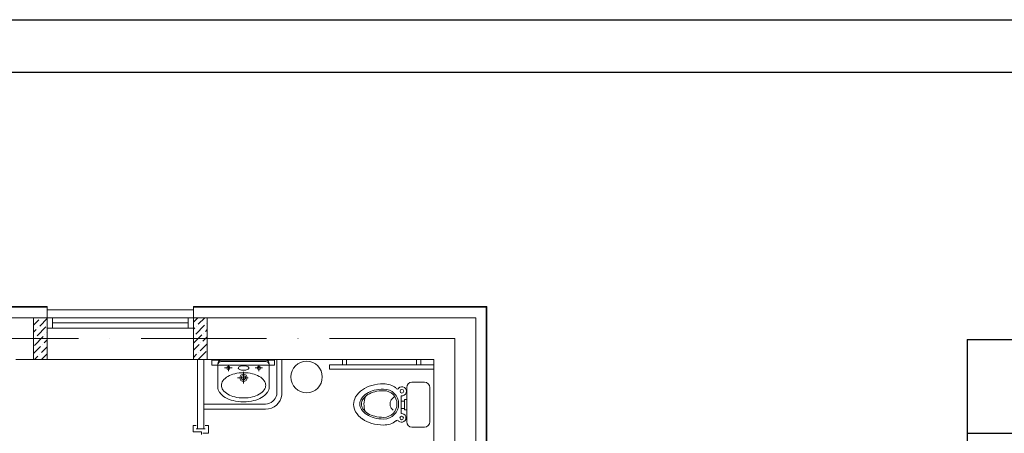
# Model space of a CAD drawing. Header units: millimetres. Extents: x 1114507 to 93926427, y 174473 to 817039.
# Tile 355 of 483: x 1804222 to 1813642, y 781521 to 785472. Entities that reach past the tile are written whole.
import ezdxf

# ---------------------------------------------------------------- set-up
doc = ezdxf.new("R2010")
doc.units = ezdxf.units.MM
doc.linetypes.add('ACAD_ISO10W100', pattern=[18, 12, -3, 0, -3])
doc.layers.add('АСО-стены кирпич 380 мм', color=7, linetype='Continuous', lineweight=35, true_color=0x745739)
for name, color, linetype, lineweight in [('Размер 1', 251, 'Continuous', 20), ('размеры', 12, 'Continuous', 15), ('Сантехника', 150, 'Continuous', 13)]:
    doc.layers.add(name, color=color, linetype=linetype, lineweight=lineweight)
doc.styles.add('iso', font='isocpeur.TTF')
doc.styles.add('Текст1', font='isocpeui.ttf', dxfattribs={"height": 300})

# ---------------------------------------------------------------- blocks, each defined once
blk = doc.blocks.new('*T1580')
at = {"layer": 'Размер 1', "color": 0, "linetype": 'ByBlock', "lineweight": -2, "ltscale": 100, "transparency": 16777216}
for p, q in [((0, 0), (10815, 0)), ((0, 0), (0, -7715.9)), ((9240, 0), (9240, -7715.9)), ((10815, 0), (10815, -7715.9)), ((0, -896.3), (10815, -896.3)), ((1125, -896.3), (1125, -6995.9)), ((6090, -896.3), (6090, -6995.9)), ((7665, -896.3), (7665, -7715.9)), ((0, -2195.9), (10815, -2195.9)), ((0, -2795.9), (10815, -2795.9)), ((0, -3395.9), (10815, -3395.9)), ((0, -3995.9), (10815, -3995.9)), ((0, -4595.9), (10815, -4595.9)), ((0, -5195.9), (10815, -5195.9)), ((0, -5795.9), (10815, -5795.9)), ((0, -6395.9), (10815, -6395.9)), ((0, -6995.9), (10815, -6995.9)), ((0, -7715.9), (10815, -7715.9))]:
    blk.add_line(p, q, dxfattribs=at)
at = {"layer": 'Размер 1', "color": 0, "lineweight": 15, "ltscale": 100, "transparency": 16777216}
for s, insert, char_height, width, attachment_point, style in [('{\\fISOCPEUR|b1|i1|c204|p34;\\L\\C7;Экспликация помещений}', (4620, -448.2), 262.5, 9120, 5, 'iso'), ('{\\fISOCPEUR|b1|i1|c204|p34;Общая площадь м²}', (10027.5, -1546.1), 187.5, 1455, 5, 'iso'), ('{\\fISOCPEUR|b1|i1|c204|p34;№\\Pп/п}', (562.5, -1546.1), 187.5, 1005, 5, 'iso'), ('{\\fISOCPEUR|b1|i1|c204|p34;\\C7;Количество помещений}', (6877.5, -1546.1), 187.5, 1455, 5, 'iso'), ('{\\fISOCPEUR|b1|i1|c204|p34;\\C7;Площадь     м²}', (8452.5, -1546.1), 187.5, 1455, 5, 'iso'), ('{\\fISOCPEUR|b1|i1|c204|p34;\\C7;Наименование помещений }', (3607.5, -1546.1), 187.5, 4845, 5, 'iso'), ('Коридор', (1275, -2495.9), 187.5, 4665, 4, 'Текст1'), ('{\\fISOCPEUR|b0|i1|c204|p34;69.16}', (10027.5, -2495.9), 187.5, 1455, 5, 'iso'), ('Лестничная клетка ', (1275, -3095.9), 187.5, 4665, 4, 'Текст1'), ('{\\fISOCPEUR|b0|i1|c204|p34;18.90}', (10027.5, -3095.9), 187.5, 1455, 5, 'iso'), ('\\A1;Учебный класс на 30 мест ', (1275, -3695.9), 187.5, 4665, 4, 'Текст1'), ('{\\fISOCPEUR|b0|i1|c204|p34;217.12}', (10027.5, -3695.9), 187.5, 1455, 5, 'iso'), ('\\A1;Кабинет замдиректора', (1275, -4295.9), 187.5, 4665, 4, 'Текст1'), ('{\\fISOCPEUR|b0|i1|c204|p34;23.60}', (10027.5, -4295.9), 187.5, 1455, 5, 'iso'), ('С/У для инвалидов (Ж)', (1275, -4895.9), 187.5, 4665, 4, 'Текст1'), ('{\\fISOCPEUR|b0|i1|c204|p34;3,63}', (8452.5, -4895.9), 187.5, 1455, 5, 'iso'), ('{\\fISOCPEUR|b0|i1|c204|p34;3.63}', (10027.5, -4895.9), 187.5, 1455, 5, 'iso'), ('С/У (Ж)', (1275, -5495.9), 187.5, 4665, 4, 'Текст1'), ('{\\fISOCPEUR|b0|i1|c204|p34;13.86}', (10027.5, -5495.9), 187.5, 1455, 5, 'iso'), ('С/У (М) c С/У для инвалидов ', (1275, -6095.9), 187.5, 4665, 4, 'Текст1'), ('{\\fISOCPEUR|b0|i1|c204|p34;17.88}', (10027.5, -6095.9), 187.5, 1455, 5, 'iso'), ('Лифтовая шахта', (1275, -6695.9), 187.5, 4665, 4, 'Текст1'), ('{\\fISOCPEUR|b0|i1|c204|p34;5.16}', (10027.5, -6695.9), 187.5, 1455, 5, 'iso'), ('{\\fISOCPEUR|b0|i1|c204|p34;\\C158;          Итого: м²}', (60, -7355.9), 187.5, 7545, 4, 'iso')]:
    blk.add_mtext(s, dxfattribs=dict(at, insert=insert, char_height=char_height, width=width, attachment_point=attachment_point, style=style))
at = {"layer": 'Размер 1', "color": 7, "lineweight": 15, "ltscale": 100, "transparency": 16777216, "char_height": 187.5, "attachment_point": 5, "style": 'iso'}
for s, insert, width in [('{\\fISOCPEUR|b0|i1|c204|p34;1}', (562.5, -2495.9), 1005), ('{\\fISOCPEUR|b0|i1|c204|p34;1', (6877.5, -2495.9), 1455), ('{\\fISOCPEUR|b0|i1|c204|p34;69,16}', (8452.5, -2495.9), 1455), ('{\\fISOCPEUR|b0|i1|c204|p34;2}', (562.5, -3095.9), 1005), ('{\\fISOCPEUR|b0|i1|c204|p34;1', (6877.5, -3095.9), 1455), ('{\\fISOCPEUR|b0|i1|c204|p34;18,90}', (8452.5, -3095.9), 1455), ('{\\fISOCPEUR|b0|i1|c204|p34;3}', (562.5, -3695.9), 1005), ('{\\fISOCPEUR|b0|i1|c204|p34;4', (6877.5, -3695.9), 1455), ('{\\fISOCPEUR|b0|i1|c204|p34;54,28}', (8452.5, -3695.9), 1455), ('{\\fISOCPEUR|b0|i1|c204|p34;4}', (562.5, -4295.9), 1005), ('{\\fISOCPEUR|b0|i1|c204|p34;1', (6877.5, -4295.9), 1455), ('{\\fISOCPEUR|b0|i1|c204|p34;23,60}', (8452.5, -4295.9), 1455), ('{\\fISOCPEUR|b0|i1|c204|p34;5}', (562.5, -4895.9), 1005), ('{\\fISOCPEUR|b0|i1|c204|p34;1', (6877.5, -4895.9), 1455), ('{\\fISOCPEUR|b0|i1|c204|p34;6}', (562.5, -5495.9), 1005), ('{\\fISOCPEUR|b0|i1|c204|p34;1', (6877.5, -5495.9), 1455), ('{\\fISOCPEUR|b0|i1|c204|p34;13,86}', (8452.5, -5495.9), 1455), ('{\\fISOCPEUR|b0|i1|c204|p34;7}', (562.5, -6095.9), 1005), ('{\\fISOCPEUR|b0|i1|c204|p34;1', (6877.5, -6095.9), 1455), ('{\\fISOCPEUR|b0|i1|c204|p34;17,88}', (8452.5, -6095.9), 1455), ('{\\fISOCPEUR|b0|i1|c204|p34;8}', (562.5, -6695.9), 1005), ('{\\fISOCPEUR|b0|i1|c204|p34;1', (6877.5, -6695.9), 1455), ('{\\fISOCPEUR|b0|i1|c204|p34;5,16}', (8452.5, -6695.9), 1455), ('{\\fISOCPEUR|b0|i1|c204|p34;369.31}', (10027.5, -7355.9), 1455)]:
    blk.add_mtext(s, dxfattribs=dict(at, insert=insert, width=width))
blk = doc.blocks.new('blokqav3mak')
at = {"color": 252, "lineweight": 0, "ltscale": 100}
for p, q in [((1622866.4, 782732.1), (1621166.4, 782732.1)), ((1627073.4, 782732.1), (1624266.4, 782732.1)), ((1627073.4, 775325.1), (1627073.4, 782732.1))]:
    blk.add_line(p, q, dxfattribs=at)
at = {"color": 32, "lineweight": 0, "ltscale": 100}
for p, q in [((1622866.4, 782725.1), (1621166.4, 782725.1)), ((1627066.4, 782725.1), (1624266.4, 782725.1)), ((1627066.4, 775325.1), (1627066.4, 782725.1))]:
    blk.add_line(p, q, dxfattribs=at)
at = {"color": 251, "lineweight": 0, "ltscale": 100, "true_color": 0x4a4a4a}
for p, q in [((1622866.4, 782625.1), (1622866.4, 782732.1)), ((1624266.4, 782625.1), (1624266.4, 782732.1))]:
    blk.add_line(p, q, dxfattribs=at)
at = {"lineweight": 0, "ltscale": 100}
for p, q in [((1624266.4, 782700.1), (1622866.4, 782700.1)), ((1622866.4, 782625.1), (1621166.4, 782625.1)), ((1622866.4, 782225.1), (1622866.4, 782625.1)), ((1626966.4, 782625.1), (1624266.4, 782625.1)), ((1624266.4, 782225.1), (1624266.4, 782625.1)), ((1626966.4, 775325.1), (1626966.4, 782625.1)), ((1622866.4, 782225.1), (1622566.4, 782225.1)), ((1624266.4, 782225.1), (1622866.4, 782225.1)), ((1626566.4, 782225.1), (1624266.4, 782225.1)), ((1625042.5, 782221.3), (1624442.5, 782221.3)), ((1624442.5, 782221.3), (1624442.5, 782171.3)), ((1625042.5, 782171.3), (1625042.5, 782221.3)), ((1625062.8, 782225.1), (1625062.8, 781889.9)), ((1625112.8, 782225.1), (1625112.8, 781889.9)), ((1626566.4, 775325.1), (1626566.4, 782225.1)), ((1624442.5, 782171.3), (1625042.5, 782171.3)), ((1624366.4, 781800.9), (1624956.6, 781800.9)), ((1624366.4, 781750.9), (1624956.6, 781750.9))]:
    blk.add_line(p, q, dxfattribs=at)
at = {"linetype": 'Continuous', "lineweight": 0, "ltscale": 100}
for p, q in [((1622736.4, 782621.2, 0), (1622740.3, 782625.1, 0)), ((1622736.4, 782553.8, 0), (1622786.8, 782604.3, 0)), ((1622795.3, 782545.4, 0), (1622866.4, 782616.5, 0)), ((1622803.7, 782621.2, 0), (1622803.7, 782621.2, 0)), ((1624266.4, 782583.2, 0), (1624304.3, 782621.2, 0)), ((1624312.7, 782562.2, 0), (1624375.6, 782625.1, 0)), ((1622736.4, 782486.5, 0), (1622761.6, 782511.7, 0)), ((1622770, 782452.8, 0), (1622854.2, 782537, 0)), ((1622778.4, 782528.6, 0), (1622778.4, 782528.6, 0)), ((1624266.4, 782515.9, 0), (1624279, 782528.6, 0)), ((1624287.4, 782469.6, 0), (1624371.6, 782553.8, 0)), ((1624295.9, 782545.4, 0), (1624295.9, 782545.4, 0)), ((1624380, 782494.9, 0), (1624396.4, 782511.2, 0)), ((1624388.5, 782570.6, 0), (1624388.5, 782570.6, 0)), ((1622744.7, 782360.2, 0), (1622828.9, 782444.4, 0)), ((1622753.2, 782435.9, 0), (1622753.2, 782435.9, 0)), ((1622837.4, 782385.4, 0), (1622866.4, 782414.4, 0)), ((1622845.8, 782461.2, 0), (1622845.8, 782461.2, 0)), ((1622862.6, 782478, 0), (1622866.4, 782481.8, 0)), ((1624266.4, 782381.2, 0), (1624346.4, 782461.2, 0)), ((1624270.6, 782452.8, 0), (1624270.6, 782452.8, 0)), ((1624354.8, 782402.3, 0), (1624396.4, 782443.8, 0)), ((1624363.2, 782478, 0), (1624363.2, 782478, 0)), ((1622736.4, 782284.4, 0), (1622803.7, 782351.8, 0)), ((1622812.1, 782292.8, 0), (1622866.4, 782347.1, 0)), ((1622820.5, 782368.6, 0), (1622820.5, 782368.6, 0)), ((1624266.4, 782313.8, 0), (1624321.1, 782368.6, 0)), ((1624312.3, 782225.1, 0), (1624388.5, 782301.2, 0)), ((1624329.5, 782309.7, 0), (1624396.4, 782376.5, 0)), ((1624337.9, 782385.4, 0), (1624337.9, 782385.4, 0)), ((1622744.4, 782225.1, 0), (1622778.4, 782259.1, 0)), ((1622795.3, 782276, 0), (1622795.3, 782276, 0)), ((1622811.7, 782225.1, 0), (1622866.4, 782279.7, 0)), ((1624266.4, 782246.5, 0), (1624295.9, 782276, 0)), ((1624312.7, 782292.8, 0), (1624312.7, 782292.8, 0)), ((1624380, 782225.5, 0), (1624380, 782225.5, 0))]:
    blk.add_line(p, q, dxfattribs=at)
at = {"color": 5, "lineweight": 0}
for p, q in [((1622916.4, 782625.1), (1622866.4, 782625.1)), ((1622866.4, 782625.1), (1622866.4, 782525.1)), ((1624216.4, 782625.1), (1622916.4, 782625.1)), ((1622916.4, 782525.1), (1622916.4, 782625.1)), ((1624216.4, 782525.1), (1624216.4, 782625.1)), ((1624216.4, 782625.1), (1624266.4, 782625.1)), ((1624266.4, 782625.1), (1624266.4, 782525.1)), ((1622866.4, 782525.1), (1622916.4, 782525.1)), ((1624216.4, 782575.1), (1622916.4, 782575.1)), ((1624216.4, 782525.1), (1622916.4, 782525.1)), ((1624266.4, 782525.1), (1624216.4, 782525.1))]:
    blk.add_line(p, q, dxfattribs=at)
at = {"color": 1, "linetype": 'ACAD_ISO10W100', "lineweight": 0, "ltscale": 100}
for q in [(1599766.4, 782425.1), (1626766.4, 766825.1)]:
    blk.add_line((1626766.4, 782425.1), q, dxfattribs=at)
at = {"lineweight": 0}
for p, q in [((1625731.6, 782225.1), (1625691.6, 782225.1)), ((1625691.6, 782225.1), (1625691.6, 782175.1)), ((1625731.6, 782175.1), (1625731.6, 782225.1)), ((1626401, 782175.1), (1626401, 782225.1)), ((1626401, 782225.1), (1626441, 782225.1)), ((1626441, 782225.1), (1626441, 782175.1)), ((1626566.3, 782175.1), (1625566.3, 782175)), ((1625566.3, 782175), (1625566.3, 782135)), ((1625566.3, 782135), (1626566.3, 782135.1)), ((1625691.6, 782175.1), (1625731.6, 782175.1)), ((1626441, 782175.1), (1626401, 782175.1)), ((1626566.3, 782135.1), (1626566.3, 782175.1))]:
    blk.add_line(p, q, dxfattribs=at)
at = {"color": 0, "lineweight": 0}
for p, q in [((1624293.5, 781596.4), (1624262.2, 781596.4)), ((1624262.2, 781596.4), (1624262.2, 781533.9)), ((1624293.5, 781565.1), (1624379.2, 781565.1)), ((1624410.5, 781596.4), (1624379.2, 781596.4)), ((1624410.5, 781521.4), (1624410.5, 781596.4)), ((1624262.2, 781533.9), (1624343.5, 781533.9)), ((1624343.5, 781533.9), (1624343.5, 781508.9)), ((1624356, 781521.4), (1624410.5, 781521.4))]:
    blk.add_line(p, q, dxfattribs=at)
at = {"lineweight": 0, "ltscale": 100}
blk.add_circle((1625348.6, 782059), 150, dxfattribs=at)
for centre, radius, start, end in [((1624954.6, 781911.3), 110.4, 271.07834, 348.85672), ((1624955, 781910), 159.1, 270.57238, 352.76255)]:
    blk.add_arc(centre, radius, start, end, dxfattribs=at)
at = {"layer": 'АСО-стены кирпич 380 мм', "color": 5, "lineweight": 0}
for p, q in [((1624306.4, 781565.1), (1624306.4, 782225.1)), ((1624366.4, 782225.1), (1624366.4, 781565.1)), ((1624366.4, 781565.1), (1624306.4, 781565.1))]:
    blk.add_line(p, q, dxfattribs=at)
at = {"layer": 'размеры', "lineweight": 0, "ltscale": 5}
for p, q in [((1622736.4, 782625.1), (1622866.4, 782625.1)), ((1622736.4, 782225.1), (1622736.4, 782625.1)), ((1622866.4, 782625.1), (1622866.4, 782625.1)), ((1622866.4, 782625.1), (1622866.4, 782225.1)), ((1622866.4, 782225.1), (1622866.4, 782625.1)), ((1622866.4, 782625.1), (1622866.4, 782225.1)), ((1624266.4, 782625.1), (1624396.4, 782625.1)), ((1624266.4, 782225.1), (1624266.4, 782625.1)), ((1624396.4, 782625.1), (1624396.4, 782225.1)), ((1622866.4, 782225.1), (1622736.4, 782225.1)), ((1622866.4, 782225.1), (1622866.4, 782225.1)), ((1624396.4, 782225.1), (1624266.4, 782225.1))]:
    blk.add_line(p, q, dxfattribs=at)
at = {"layer": 'Сантехника', "lineweight": 0}
for p, q in [((1624529.1, 782207.1), (1624744.7, 782207.1)), ((1624744.7, 782225.1), (1624544.4, 782225.1)), ((1624944.9, 782225.1), (1624744.7, 782225.1)), ((1624960.2, 782207.1), (1624744.7, 782207.1)), ((1624499.5, 782180.2), (1624499.5, 781954.9)), ((1624635.5, 782146.1), (1624564.4, 782146.1)), ((1624600, 782166.6), (1624600, 782115.3)), ((1624744.7, 782107.6), (1624744.7, 781997.3)), ((1624927.7, 782146.1), (1624856.6, 782146.1)), ((1624892.2, 782166.6), (1624892.2, 782115.3)), ((1624989.9, 781954.9), (1624989.9, 782180.2)), ((1624789.1, 782051.2), (1624688, 782051.2))]:
    blk.add_line(p, q, dxfattribs=at)
at = {"layer": 'Сантехника', "lineweight": 0, "ltscale": 5}
for p, q in [((1626306.9, 781629.5), (1626306.9, 781959.5)), ((1626306.9, 781629.5), (1626306.9, 781959.5)), ((1626356.9, 782009.5), (1626476.9, 782009.5)), ((1626356.9, 782009.5), (1626476.9, 782009.5)), ((1626526.9, 781959.5), (1626526.9, 781629.5)), ((1626526.9, 781959.5), (1626526.9, 781629.5)), ((1626251.9, 781828.6), (1626286.2, 781828.6)), ((1626251.9, 781828.6), (1626286.2, 781828.6)), ((1626254, 781879.6), (1626254, 781828.6)), ((1626254, 781879.6), (1626254, 781828.6)), ((1626254, 781828.6), (1626254, 781756.9)), ((1626254, 781828.6), (1626254, 781756.9)), ((1626286.2, 781844.3), (1626306.9, 781844.3)), ((1626286.2, 781828.6), (1626286.2, 781844.3)), ((1626286.2, 781844.3), (1626306.9, 781844.3)), ((1626286.2, 781828.6), (1626286.2, 781844.3)), ((1626286.2, 781756.9), (1626286.2, 781828.6)), ((1626286.2, 781756.9), (1626286.2, 781828.6)), ((1626306.9, 781844.3), (1626306.9, 781744.6)), ((1626306.9, 781844.3), (1626306.9, 781744.6)), ((1626254, 781756.9), (1626254, 781709.7)), ((1626286.2, 781756.9), (1626254, 781756.9)), ((1626254, 781756.9), (1626254, 781709.7)), ((1626286.2, 781756.9), (1626254, 781756.9)), ((1626286.2, 781744.6), (1626286.2, 781756.9)), ((1626286.2, 781744.6), (1626286.2, 781756.9)), ((1626306.9, 781744.6), (1626286.2, 781744.6)), ((1626306.9, 781744.6), (1626286.2, 781744.6)), ((1626476.9, 781579.5), (1626356.9, 781579.5)), ((1626476.9, 781579.5), (1626356.9, 781579.5))]:
    blk.add_line(p, q, dxfattribs=at)
at = {"layer": 'Сантехника', "lineweight": 0}
for centre, radius in [((1624600, 782146.1), 15.4), ((1624892.2, 782146.1), 15.4), ((1624744.7, 782051.2), 35.9), ((1624744.7, 782051.2), 20.1)]:
    blk.add_circle(centre, radius, dxfattribs=at)
at = {"layer": 'Сантехника', "lineweight": 0, "ltscale": 5}
for centre, radius in [((1626261, 781922.7), 17.7), ((1626261, 781922.7), 17.7), ((1626257.3, 781668.1), 16.8), ((1626257.3, 781668.1), 16.8)]:
    blk.add_circle(centre, radius, dxfattribs=at)
at = {"layer": 'Сантехника', "lineweight": 0}
for centre, radius, start, end in [((1624532.7, 782174), 33.3, 90, 180), ((1624544.4, 782180.2), 45, 90, 180), ((1624944.9, 782180.2), 45, 0, 90), ((1624956.6, 782174), 33.3, 0, 90), ((1624705.8, 782144.8), 10.3, 136.14298, 180), ((1624705.8, 782144.8), 10.3, 180, 223.85702), ((1624724.8, 782126.5), 36.7, 113.31982, 136.14298), ((1624724.8, 782163.1), 36.7, 223.85702, 246.68018), ((1624737.6, 782096.8), 69, 100.12395, 113.31982), ((1624737.6, 782192.8), 69, 246.68018, 259.87605), ((1624746.1, 782049.6), 117, 90, 100.12395), ((1624746.1, 782240), 117, 259.87605, 270), ((1624746.1, 782049.6), 117, 79.87605, 90), ((1624746.1, 782240), 117, 270, 280.12395), ((1624754.5, 782096.8), 69, 66.68018, 79.87605), ((1624754.5, 782192.8), 69, 280.12395, 293.31982), ((1624767.3, 782126.5), 36.7, 43.85702, 66.68018), ((1624767.3, 782163.1), 36.7, 293.31982, 316.14298), ((1624786.3, 782144.8), 10.3, 0, 43.85702), ((1624786.3, 782144.8), 10.3, 316.14298, 0), ((1624605.8, 781979.4), 71.4, 143.97221, 180), ((1624672.6, 781930.8), 154, 119.66302, 143.97221), ((1624716.9, 781853), 243.6, 103.2739, 119.66302), ((1624746.1, 781729.5), 370.4, 90, 103.2739), ((1624746.1, 781729.5), 370.4, 76.7261, 90), ((1624775.2, 781853), 243.6, 60.33698, 76.7261), ((1624819.5, 781930.8), 154, 36.02779, 60.33698), ((1624886.3, 781979.4), 71.4, 0, 36.02779), ((1624581.5, 781960.8), 82.2, 175.88044, 180), ((1624581.5, 781960.8), 82.2, 180, 216.02779), ((1624605.8, 781979.4), 71.4, 180, 216.02779), ((1624672.6, 782028), 154, 216.02779, 240.33698), ((1624819.5, 782028), 154, 299.66302, 323.97221), ((1624886.3, 781979.4), 71.4, 323.97221, 0), ((1624907.8, 781960.8), 82.2, 323.97221, 0), ((1624907.8, 781960.8), 82.2, 0, 4.11956), ((1624658.5, 782016.8), 177.4, 216.02779, 240.33698), ((1624709.5, 782106.4), 280.6, 240.33698, 256.7261), ((1624716.9, 782105.8), 243.6, 240.33698, 256.7261), ((1624743.1, 782248.6), 426.7, 256.7261, 270), ((1624746.1, 782229.2), 370.4, 256.7261, 270), ((1624746.1, 782229.2), 370.4, 270, 283.2739), ((1624746.3, 782248.6), 426.7, 270, 283.2739), ((1624775.2, 782105.8), 243.6, 283.2739, 299.66302), ((1624779.8, 782106.4), 280.6, 283.2739, 299.66302), ((1624830.9, 782016.8), 177.4, 299.66302, 323.97221), ((1624743.1, 782248.6), 426.7, 270, 270.21449), ((1624746.3, 782248.6), 426.7, 269.78551, 270), ((1626007.7, 781840.6), 221.7, 211.15077, 235.5781), ((1626054.9, 781909.5), 305.2, 235.5781, 254.15338)]:
    blk.add_arc(centre, radius, start, end, dxfattribs=at)
at = {"layer": 'Сантехника', "lineweight": 0, "ltscale": 5}
for centre, radius, start, end in [((1626007.7, 781753.6), 221.7, 124.4219, 148.84923), ((1626007.7, 781753.6), 221.7, 124.4219, 148.84923), ((1626054.9, 781684.7), 305.2, 105.84662, 124.4219), ((1626054.9, 781684.7), 305.2, 105.84662, 124.4219), ((1626057.8, 781690.3), 250.1, 104.60393, 122.17122), ((1626057.8, 781690.3), 250.1, 104.60393, 122.17122), ((1626085.8, 781575.8), 418.4, 90, 105.84662), ((1626085.8, 781575.8), 418.4, 90, 105.84662), ((1626085.8, 781582.9), 361.1, 90, 104.60393), ((1626085.8, 781582.9), 361.1, 90, 104.60393), ((1626085.8, 781575.7), 352.3, 90, 103.96042), ((1626085.8, 781575.7), 352.3, 90, 103.96042), ((1626085.8, 781797.1), 197.2, 53.37244, 90), ((1626085.8, 781797.1), 197.2, 53.37244, 90), ((1626085.8, 781800.6), 143.4, 270, 90), ((1626085.8, 781800.6), 143.4, 270, 90), ((1626085.8, 781800.6), 127.3, 270, 90), ((1626085.8, 781800.6), 127.3, 270, 90), ((1626216.9, 781957.5), 13.6, 200.6387, 339.3613), ((1626216.9, 781957.5), 13.6, 200.6387, 339.3613), ((1626261, 781922.7), 43.6, 260.82075, 136.57286), ((1626261, 781922.7), 43.6, 260.82075, 136.57286), ((1626356.9, 781959.5), 50, 90, 180), ((1626356.9, 781959.5), 50, 90, 180), ((1626476.9, 781959.5), 50, 0, 90), ((1626476.9, 781959.5), 50, 0, 90), ((1625935.8, 781797.1), 137.7, 148.84923, 180), ((1625950.5, 781800.6), 92.6, 146.63536, 180), ((1625950.5, 781800.6), 92.6, 146.63536, 180), ((1626015.2, 781758), 170.1, 122.17122, 146.63536), ((1626015.2, 781758), 170.1, 122.17122, 146.63536), ((1625952.6, 781800.6), 78.9, 145.38765, 180), ((1625952.6, 781800.6), 78.9, 145.38765, 180), ((1626016.2, 781756.8), 156.2, 120.97049, 145.38765), ((1626016.2, 781756.8), 156.2, 120.97049, 145.38765), ((1626110.7, 781798.8), 213, 159.99951, 198.48455), ((1626110.7, 781798.8), 213, 159.99951, 198.48455), ((1626058.2, 781686.7), 237.8, 103.96042, 120.97049), ((1626058.2, 781686.7), 237.8, 103.96042, 120.97049), ((1626217.6, 781801.1), 70.5, 153.65468, 180), ((1626217.6, 781801.1), 70.5, 153.65468, 180), ((1626231.9, 781794), 86.5, 129.91016, 153.65468), ((1626231.9, 781794), 86.5, 129.91016, 153.65468), ((1626241.2, 781782.9), 101, 119.23771, 129.91016), ((1626241.2, 781782.9), 101, 119.23771, 129.91016), ((1625935.8, 781797.1), 137.7, 180, 211.15077), ((1625950.5, 781800.6), 92.6, 180, 213.36464), ((1625950.5, 781800.6), 92.6, 180, 213.36464), ((1626015.2, 781843.2), 170.1, 213.36464, 237.82878), ((1626015.2, 781843.2), 170.1, 213.36464, 237.82878), ((1625952.6, 781800.6), 78.9, 180, 214.61235), ((1625952.6, 781800.6), 78.9, 180, 214.61235), ((1626016.2, 781844.5), 156.2, 214.61235, 239.02951), ((1626016.2, 781844.5), 156.2, 214.61235, 239.02951), ((1626217.6, 781801.1), 70.5, 180, 206.34532), ((1626217.6, 781801.1), 70.5, 180, 206.34532), ((1626231.9, 781808.2), 86.5, 206.34532, 230.08984), ((1626231.9, 781808.2), 86.5, 206.34532, 230.08984), ((1626007.7, 781840.6), 221.7, 211.15077, 235.5781), ((1626054.9, 781909.5), 305.2, 235.5781, 254.15338), ((1626057.8, 781911), 250.1, 237.82878, 255.39607), ((1626057.8, 781911), 250.1, 237.82878, 255.39607), ((1626058.2, 781914.5), 237.8, 239.02951, 256.03958), ((1626058.2, 781914.5), 237.8, 239.02951, 256.03958), ((1626085.8, 782018.3), 361.1, 255.39607, 270), ((1626085.8, 782018.3), 361.1, 255.39607, 270), ((1626085.8, 782025.6), 352.3, 256.03958, 270), ((1626085.8, 782025.6), 352.3, 256.03958, 270), ((1626085.8, 781797.1), 197.2, 270, 306.62756), ((1626085.8, 781797.1), 197.2, 270, 306.62756), ((1626085.8, 781797.1), 197.2, 270, 306.62756), ((1626085.8, 781797.1), 197.2, 270, 306.62756), ((1626215.7, 781630.5), 14.8, 30.13159, 149.86841), ((1626215.7, 781630.5), 14.8, 30.13159, 149.86841), ((1626257.3, 781668.1), 41.7, 226.35612, 94.52336), ((1626257.3, 781668.1), 41.7, 226.35612, 94.52336), ((1626085.8, 782018.3), 418.4, 254.15338, 270), ((1626085.8, 782018.3), 418.4, 254.15338, 270), ((1626085.8, 782018.3), 418.4, 254.15338, 270), ((1626085.8, 782018.3), 418.4, 254.15338, 270), ((1626356.9, 781629.5), 50, 180, 270), ((1626356.9, 781629.5), 50, 180, 270), ((1626476.9, 781629.5), 50, 270, 0), ((1626476.9, 781629.5), 50, 270, 0)]:
    blk.add_arc(centre, radius, start, end, dxfattribs=at)

msp = doc.modelspace()

# ---------------------------------------------------------------- linework, layer by layer
at = {"color": 5, "elevation": 0}
msp.add_lwpolyline([(1773282.1, 785471.7), (1826140.1, 785471.7), (1826140.1, 755771.7), (1773282.1, 755771.7)], close=True, dxfattribs=at)
at = {"color": 5, "lineweight": 30, "elevation": 0}
msp.add_lwpolyline([(1775282.1, 784971.7), (1825640.1, 784971.7), (1825640.1, 756271.7), (1775282.1, 756271.7)], close=True, dxfattribs=at)
at = {"layer": 'Defpoints', "color": 3, "linetype": 'ByBlock', "elevation": 0}
msp.add_lwpolyline([(1773282.1, 785471.7), (1815282.1, 785471.7), (1815282.1, 755771.7), (1773282.1, 755771.7)], close=True, dxfattribs=at)

# ---------------------------------------------------------------- block references
at = {"color": 0}
msp.add_blockref('blokqav3mak', (181618.3, 0), dxfattribs=at)
msp.add_blockref('*T1580', (1813284.8, 782417.7))

doc.saveas('drawing.dxf')
